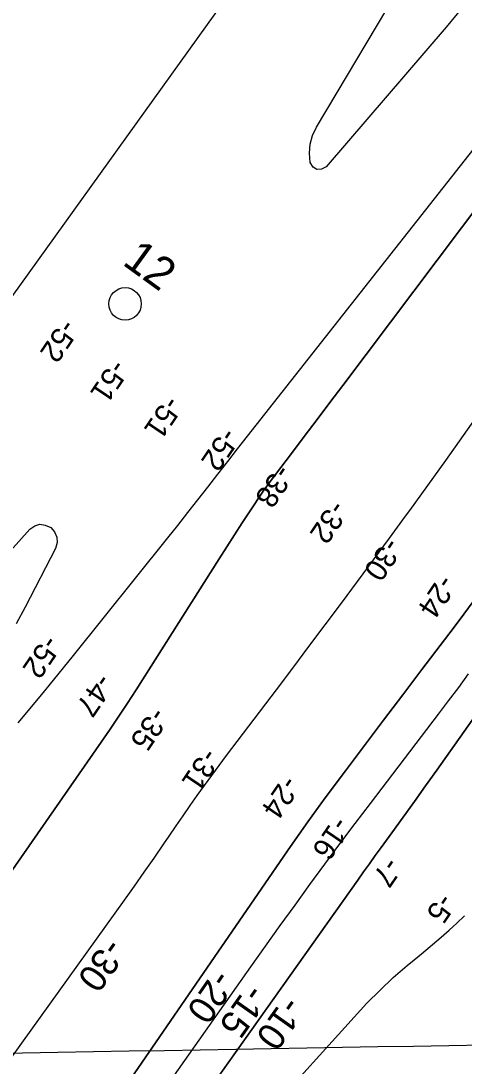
# Model space of a CAD drawing. Extents: x 3905714 to 3926767, y 183354 to 205755.
# Drawn here: x 3913514 to 3914196, y 187283 to 188893 of the extents above; entities that cross this region are included whole.
import ezdxf

# ---------------------------------------------------------------- set-up
doc = ezdxf.new("R2010")
doc.units = 0
for name, color, linetype in [('V-GRID-MAJR', 7, 'Continuous'), ('V-RIVR-IDEN', 7, 'Continuous'), ('V-RIVR-MILE', 7, 'Continuous'), ('V-RIVR-RANG', 7, 'Continuous'), ('V-TOPO-DPTH', 7, 'Continuous'), ('V-TOPO-MAJR', 7, 'Continuous'), ('V-TOPO-MINR', 7, 'Continuous'), ('V-TOPO-MINR-IDEN', 7, 'Continuous')]:
    doc.layers.add(name, color=color, linetype=linetype)

msp = doc.modelspace()

# ---------------------------------------------------------------- linework, layer by layer
at = {"layer": 'V-GRID-MAJR'}
msp.add_spline([(3911382.6, 187267), (3914884.1, 187327.4), (3918088.4, 187383)], degree=3, dxfattribs=at)
at = {"layer": 'V-RIVR-MILE'}
msp.add_circle((3913674.3, 188456.9), 25, dxfattribs=at)
at = {"layer": 'V-TOPO-DPTH'}
for points in [[(3914337.4, 188766.9), (3914009.3, 188331.1), (3913989.6, 188305), (3913969.9, 188278.9), (3913950.2, 188252.8), (3913930.5, 188226.7), (3913897.6, 188183.2), (3913894.3, 188178.8), (3913891.1, 188174.4), (3913888, 188170), (3913885, 188165.5), (3913866.8, 188138), (3913854.7, 188119.7), (3913842.7, 188101.4), (3913830.8, 188083), (3913819.1, 188064.5), (3913691.2, 187862.6), (3913678.1, 187842.3), (3913664.8, 187822), (3913651.3, 187802), (3913637.6, 187782), (3913492.7, 187573.9)], [(3914337.4, 188766.9), (3914009.3, 188331.1), (3913989.6, 188305), (3913969.9, 188278.9), (3913950.2, 188252.8), (3913930.5, 188226.7), (3913897.6, 188183.2), (3913894.3, 188178.8), (3913891.1, 188174.4), (3913888, 188170), (3913885, 188165.5), (3913866.8, 188138), (3913854.7, 188119.7), (3913842.7, 188101.4), (3913830.8, 188083), (3913819.1, 188064.5), (3913691.2, 187862.6), (3913678.1, 187842.3), (3913664.8, 187822), (3913651.3, 187802), (3913637.6, 187782), (3913492.7, 187573.9)], [(3913340.1, 187074.7), (3913673.5, 187539), (3913688.8, 187560.5), (3913703.9, 187582), (3913718.9, 187603.6), (3913733.8, 187625.3), (3913741.9, 187637.4), (3913752.7, 187653.1), (3913763.5, 187668.8), (3913774.4, 187684.4), (3913785.4, 187700), (3913796.4, 187715.5), (3913807.6, 187730.9), (3913819, 187746.3), (3913830.4, 187761.5), (3913907.2, 187862.8), (3913932.3, 187896), (3913957.3, 187929.2), (3913982.3, 187962.5), (3914007.2, 187995.9), (3914032, 188029.3), (3914056.7, 188062.8), (3914081.3, 188096.3), (3914105.9, 188129.9), (3914112.5, 188139), (3914140.2, 188177.3), (3914167.8, 188215.7), (3914195.2, 188254.2), (3914222.5, 188292.8)], [(3913340.1, 187074.7), (3913673.5, 187539), (3913688.8, 187560.5), (3913703.9, 187582), (3913718.9, 187603.6), (3913733.8, 187625.3), (3913741.9, 187637.4), (3913752.7, 187653.1), (3913763.5, 187668.8), (3913774.4, 187684.4), (3913785.4, 187700), (3913796.4, 187715.5), (3913807.6, 187730.9), (3913819, 187746.3), (3913830.4, 187761.5), (3913907.2, 187862.8), (3913932.3, 187896), (3913957.3, 187929.2), (3913982.3, 187962.5), (3914007.2, 187995.9), (3914032, 188029.3), (3914056.7, 188062.8), (3914081.3, 188096.3), (3914105.9, 188129.9), (3914112.5, 188139), (3914140.2, 188177.3), (3914167.8, 188215.7), (3914195.2, 188254.2), (3914222.5, 188292.8)], [(3913498.4, 186995), (3913928.9, 187621.6), (3913942.1, 187640.5), (3913955.4, 187659.3), (3913968.9, 187677.9), (3913982.5, 187696.4), (3914013.5, 187737.9), (3914042.8, 187777.1), (3914072.2, 187816.1), (3914101.7, 187855.1), (3914131.3, 187894), (3914166, 187939.5), (3914180.9, 187959.1), (3914195.6, 187978.9), (3914210.2, 187998.8)], [(3914210.2, 187998.8), (3914195.6, 187978.9), (3914180.9, 187959.1), (3914166, 187939.5), (3914131.3, 187894), (3914101.7, 187855.1), (3914072.2, 187816.1), (3914042.8, 187777.1), (3914013.5, 187737.9), (3913982.5, 187696.4), (3913968.9, 187677.9), (3913955.4, 187659.3), (3913942.1, 187640.5), (3913928.9, 187621.6), (3913498.4, 186995)], [(3914244.4, 187866.9), (3914153.9, 187738.9), (3914136.8, 187714.8), (3914119.6, 187690.7), (3914102.4, 187666.7), (3914085, 187642.7), (3914068.4, 187619.7), (3914059.4, 187607.3), (3914050.4, 187594.7), (3914041.4, 187582.2), (3914032.5, 187569.7), (3913647.4, 187026.6)]]:
    msp.add_lwpolyline(points, dxfattribs=at)
at = {"layer": 'V-TOPO-MAJR'}
for points in [[(3914201.9, 188923.7), (3914185.3, 188903.3), (3914168.4, 188883.2), (3913984, 188668.1), (3913976.4, 188664.3), (3913969.6, 188663.6), (3913964, 188667.6), (3913959.3, 188674.7), (3913958.2, 188688.9), (3913959, 188702.7), (3913962.9, 188716), (3913968.8, 188729), (3914093.1, 188937.8), (3914105.8, 188958.9), (3914118.6, 188980), (3914131.5, 189000.9), (3914144.5, 189021.8), (3914215.7, 189135.4)], [(3913922.1, 189057), (3913485.5, 188448), (3913285.8, 188143.3), (3913270.7, 188120.8), (3913255.3, 188098.5), (3913239.3, 188076.5), (3913223.1, 188054.8), (3913143, 187950.3), (3913085.8, 187877), (3913027.7, 187804.5), (3912968.2, 187733), (3912907.9, 187662.3), (3912749, 187479.5), (3912745.7, 187475.8), (3912742.4, 187472.2), (3912738.9, 187468.6), (3912735.5, 187465.2), (3912719.1, 187449.3), (3912707.5, 187437.9), (3912696, 187426.4), (3912684.5, 187414.8), (3912673.1, 187403.1), (3912560.9, 187286.9), (3912536.4, 187260.7)], [(3913509.9, 187811.8), (3913548.5, 187858.5), (3913559.6, 187872), (3913570.7, 187885.6), (3913581.8, 187899.3), (3913592.8, 187912.9), (3913739.9, 188096.5), (3913755.4, 188115.9), (3913770.9, 188135.5), (3913786.3, 188155.1), (3913801.6, 188174.8), (3913816.9, 188194.5), (3913832.2, 188214.2), (3913847.5, 188233.8), (3913862.9, 188253.4), (3914324.1, 188838.6)], [(3913450.6, 188024.1), (3913527.9, 188109.8), (3913535.5, 188114.9), (3913543.3, 188117.5), (3913551.5, 188116.4), (3913559.9, 188112.8), (3913565.9, 188105.7), (3913569.5, 188097.9), (3913569.6, 188089.4), (3913567.3, 188080.4), (3913520.4, 187990), (3913506.9, 187964.1)]]:
    msp.add_lwpolyline(points, dxfattribs=at)
at = {"layer": 'V-TOPO-MINR'}
for points in [[(3913492.7, 187573.9), (3913637.6, 187782), (3913651.3, 187802), (3913664.8, 187822), (3913678.1, 187842.3), (3913691.2, 187862.6), (3913819.1, 188064.5), (3913830.8, 188083), (3913842.7, 188101.4), (3913854.7, 188119.7), (3913866.8, 188138), (3913885, 188165.5), (3913888, 188170), (3913891.1, 188174.4), (3913894.3, 188178.8), (3913897.6, 188183.2), (3913930.5, 188226.7), (3913950.2, 188252.8), (3913969.9, 188278.9), (3913989.6, 188305), (3914009.3, 188331.1), (3914337.4, 188766.9)], [(3913340.1, 187074.7), (3913673.5, 187539), (3913688.8, 187560.5), (3913703.9, 187582), (3913718.9, 187603.6), (3913733.8, 187625.3), (3913741.9, 187637.4), (3913752.7, 187653.1), (3913763.5, 187668.8), (3913774.4, 187684.4), (3913785.4, 187700), (3913796.4, 187715.5), (3913807.6, 187730.9), (3913819, 187746.3), (3913830.4, 187761.5), (3913907.2, 187862.8), (3913932.3, 187896), (3913957.3, 187929.2), (3913982.3, 187962.5), (3914007.2, 187995.9), (3914032, 188029.3), (3914056.7, 188062.8), (3914081.3, 188096.3), (3914105.9, 188129.9), (3914112.5, 188139), (3914140.2, 188177.3), (3914167.8, 188215.7), (3914195.2, 188254.2), (3914222.5, 188292.8)], [(3913498.4, 186995), (3913928.9, 187621.6), (3913942.1, 187640.5), (3913955.4, 187659.3), (3913968.9, 187677.9), (3913982.5, 187696.4), (3914013.5, 187737.9), (3914042.8, 187777.1), (3914072.2, 187816.1), (3914101.7, 187855.1), (3914131.3, 187894), (3914166, 187939.5), (3914180.9, 187959.1), (3914195.6, 187978.9), (3914210.2, 187998.8)], [(3913521.4, 186944.6), (3913868.1, 187436.2), (3913890.6, 187468), (3913913.2, 187499.7), (3913936, 187531.3), (3913958.8, 187562.9), (3913981.8, 187594.3), (3914005, 187625.6), (3914028.4, 187656.7), (3914051.9, 187687.7), (3914156.7, 187825), (3914172.3, 187845.6), (3914187.8, 187866.3), (3914203.1, 187887.1)], [(3913647.4, 187026.6), (3914032.5, 187569.7), (3914041.4, 187582.2), (3914050.4, 187594.7), (3914059.4, 187607.3), (3914068.4, 187619.7), (3914085, 187642.7), (3914102.4, 187666.7), (3914119.6, 187690.7), (3914136.8, 187714.8), (3914153.9, 187738.9), (3914244.4, 187866.9)], [(3913876.4, 187192.2), (3914046.6, 187380.1), (3914087.1, 187419.5), (3914097.9, 187428.8), (3914108.6, 187438), (3914119.4, 187447.1), (3914130.3, 187456.3), (3914160.6, 187481.9), (3914172.9, 187492.6), (3914185, 187503.5), (3914196.7, 187514.7)]]:
    msp.add_lwpolyline(points, dxfattribs=at)

# ---------------------------------------------------------------- texts
at = {"layer": 'V-RIVR-IDEN'}
msp.add_text('12', height=50, rotation=324.1203, dxfattribs=at).set_placement((3913668.5, 188518.4))
at = {"layer": 'V-RIVR-RANG'}
for s, rotation, p in [('-52', 235.963, (3913578.1, 188435.6)), ('-51', 235.963, (3913655.4, 188373.5)), ('-51', 235.963, (3913738.3, 188317.6)), ('-52', 235.963, (3913826, 188268.5)), ('-38', 235.963, (3913909.2, 188212)), ('-32', 235.963, (3913993.3, 188156.6)), ('-30', 235.963, (3914076.6, 188099.3)), ('-24', 235.963, (3914159.9, 188042.2)), ('-52', 235.8032, (3913551.4, 187949.2)), ('-47', 235.8032, (3913633, 187890.2)), ('-35', 235.8032, (3913717.1, 187838)), ('-31', 235.8032, (3913796.4, 187775.2)), ('-24', 235.6583, (3913919.4, 187732.9)), ('-16', 235.6583, (3913997.5, 187669.8)), ('-7', 235.6583, (3914075.9, 187607.3)), ('-5', 235.6583, (3914159, 187551.7))]:
    msp.add_text(s, height=33.5, rotation=rotation, dxfattribs=at).set_placement(p)
at = {"layer": 'V-TOPO-MINR-IDEN'}
for s, rotation, p in [('-30', 234.3232, (3913646.1, 187483)), ('-20', 235.5089, (3913812.9, 187434.4)), ('-15', 234.8088, (3913863.8, 187412.1)), ('-10', 234.6608, (3913920.3, 187393.5))]:
    msp.add_text(s, height=41.5, rotation=rotation, dxfattribs=at).set_placement(p)

doc.saveas('drawing.dxf')
